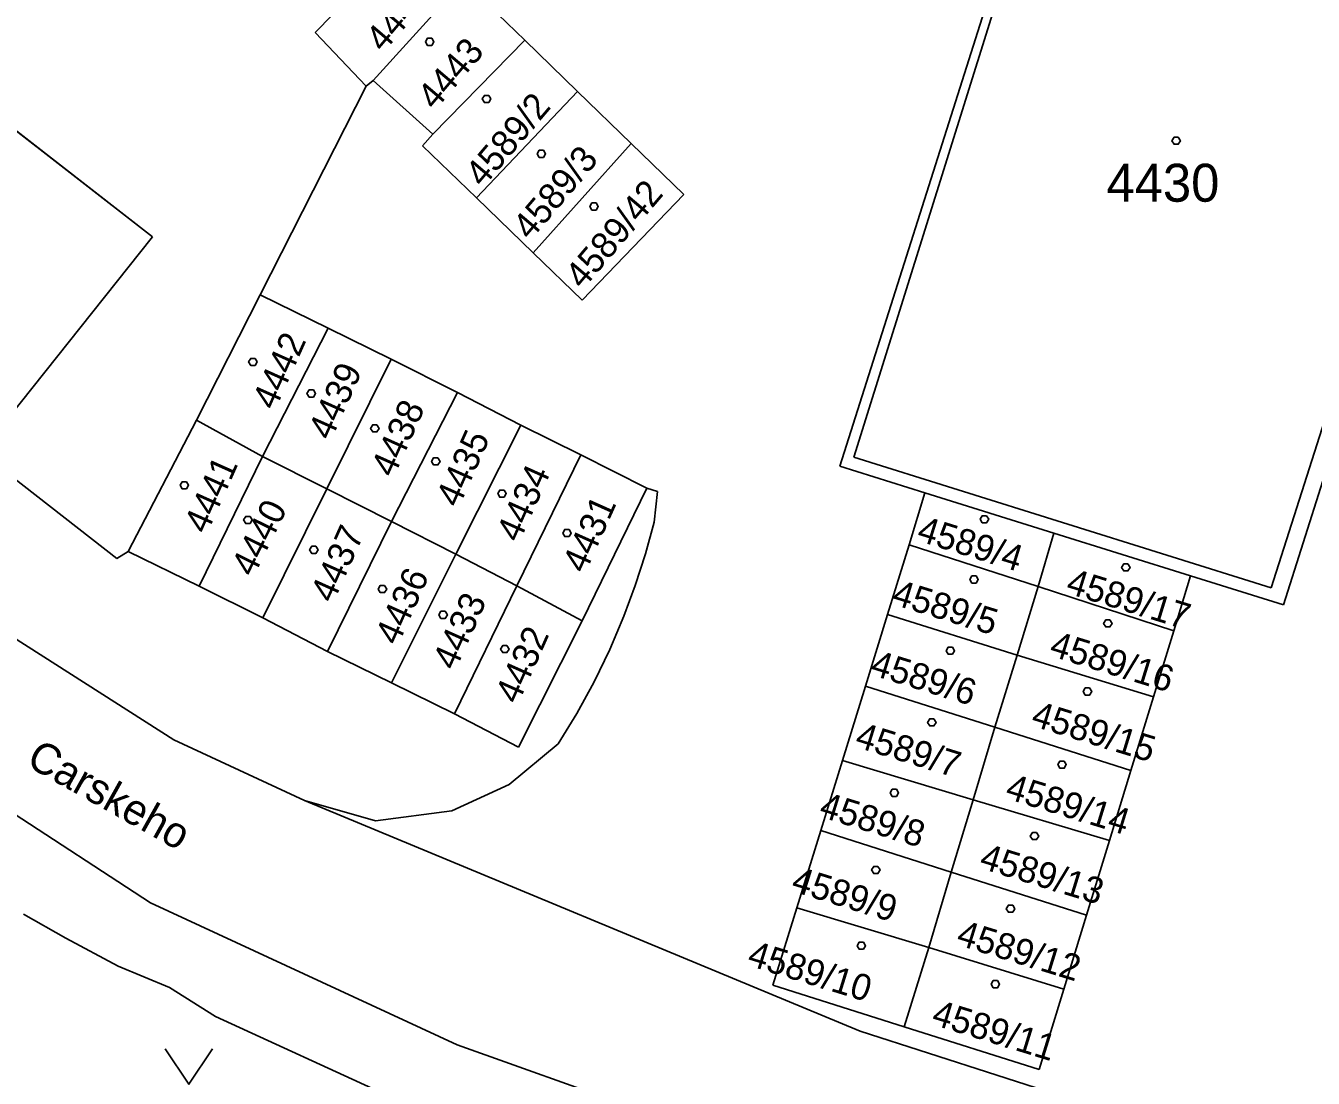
# Model space of a CAD drawing. Extents: x -263587 to -261993, y -1238795 to -1236748.
# Drawn here: x -262939.6 to -262885.3, y -1237619.9 to -1237575.5 of the extents above; entities that cross this region are included whole.
import ezdxf

# ---------------------------------------------------------------- set-up
doc = ezdxf.new("R2010")
doc.units = 0
doc.layers.add('Vrstva 1', color=7, linetype='Continuous')

msp = doc.modelspace()

# ---------------------------------------------------------------- linework, layer by layer
at = {"layer": 'Vrstva 1'}
for p, q in [((-262905.26, -1237594.1), (-262895.51, -1237563.36)), ((-262895.51, -1237563.36), (-262905.26, -1237594.1)), ((-262904.66, -1237593.72), (-262895.36, -1237563.95)), ((-262934.23, -1237584.43), (-262951.94, -1237570.67)), ((-262951.94, -1237570.67), (-262934.23, -1237584.43)), ((-262927.38, -1237575.82), (-262923.23, -1237571.6)), ((-262923.23, -1237571.6), (-262927.38, -1237575.82)), ((-262924.93, -1237577.84), (-262921.12, -1237573.65)), ((-262921.12, -1237573.65), (-262924.93, -1237577.84)), ((-262921.12, -1237573.65), (-262918.54, -1237576.14)), ((-262918.54, -1237576.14), (-262921.12, -1237573.65)), ((-262925.23, -1237578.08), (-262927.38, -1237575.82)), ((-262927.38, -1237575.82), (-262925.23, -1237578.08)), ((-262922.42, -1237580.11), (-262918.54, -1237576.14)), ((-262918.54, -1237576.14), (-262922.42, -1237580.11)), ((-262918.54, -1237576.14), (-262916.31, -1237578.31)), ((-262916.31, -1237578.31), (-262918.54, -1237576.14)), ((-262924.93, -1237577.84), (-262925.23, -1237578.08)), ((-262925.23, -1237578.08), (-262924.93, -1237577.84)), ((-262922.42, -1237580.11), (-262924.93, -1237577.84)), ((-262924.93, -1237577.84), (-262922.42, -1237580.11)), ((-262925.23, -1237578.08), (-262929.7, -1237586.87)), ((-262929.7, -1237586.87), (-262925.23, -1237578.08)), ((-262920.57, -1237582.79), (-262916.31, -1237578.31)), ((-262916.31, -1237578.31), (-262920.57, -1237582.79)), ((-262916.31, -1237578.31), (-262914.05, -1237580.5)), ((-262914.05, -1237580.5), (-262916.31, -1237578.31)), ((-262922.85, -1237580.59), (-262922.42, -1237580.11)), ((-262922.42, -1237580.11), (-262922.85, -1237580.59)), ((-262920.57, -1237582.79), (-262922.85, -1237580.59)), ((-262922.85, -1237580.59), (-262920.57, -1237582.79)), ((-262914.05, -1237580.5), (-262918.18, -1237585.11)), ((-262918.18, -1237585.11), (-262914.05, -1237580.5)), ((-262914.05, -1237580.5), (-262911.83, -1237582.65)), ((-262911.83, -1237582.65), (-262914.05, -1237580.5)), ((-262881.34, -1237581.26), (-262887.08, -1237599.22)), ((-262880.91, -1237582.08), (-262886.55, -1237599.94)), ((-262886.55, -1237599.94), (-262880.91, -1237582.08)), ((-262918.18, -1237585.11), (-262920.57, -1237582.79)), ((-262920.57, -1237582.79), (-262918.18, -1237585.11)), ((-262911.83, -1237582.65), (-262916.12, -1237587.1)), ((-262916.12, -1237587.1), (-262911.83, -1237582.65)), ((-262941.47, -1237593.51), (-262934.23, -1237584.43)), ((-262934.23, -1237584.43), (-262941.47, -1237593.51)), ((-262916.12, -1237587.1), (-262918.18, -1237585.11)), ((-262918.18, -1237585.11), (-262916.12, -1237587.1)), ((-262932.38, -1237592.15), (-262929.7, -1237586.87)), ((-262929.7, -1237586.87), (-262932.38, -1237592.15)), ((-262929.7, -1237586.87), (-262926.83, -1237588.28)), ((-262926.83, -1237588.28), (-262929.7, -1237586.87)), ((-262929.59, -1237593.68), (-262926.83, -1237588.28)), ((-262926.83, -1237588.28), (-262929.59, -1237593.68)), ((-262926.83, -1237588.28), (-262924.17, -1237589.59)), ((-262924.17, -1237589.59), (-262926.83, -1237588.28)), ((-262926.88, -1237595.05), (-262924.17, -1237589.59)), ((-262924.17, -1237589.59), (-262926.88, -1237595.05)), ((-262924.17, -1237589.59), (-262921.37, -1237590.99)), ((-262921.37, -1237590.99), (-262924.17, -1237589.59)), ((-262924.15, -1237596.42), (-262921.37, -1237590.99)), ((-262921.37, -1237590.99), (-262924.15, -1237596.42)), ((-262921.37, -1237590.99), (-262918.7, -1237592.36)), ((-262918.7, -1237592.36), (-262921.37, -1237590.99)), ((-262935.26, -1237597.69), (-262932.38, -1237592.15)), ((-262932.38, -1237592.15), (-262935.26, -1237597.69)), ((-262929.59, -1237593.68), (-262932.38, -1237592.15)), ((-262932.38, -1237592.15), (-262929.59, -1237593.68)), ((-262921.45, -1237597.8), (-262918.7, -1237592.36)), ((-262918.7, -1237592.36), (-262921.45, -1237597.8)), ((-262918.7, -1237592.36), (-262916.17, -1237593.61)), ((-262916.17, -1237593.61), (-262918.7, -1237592.36)), ((-262935.73, -1237597.99), (-262941.47, -1237593.51)), ((-262941.47, -1237593.51), (-262935.73, -1237597.99)), ((-262929.59, -1237593.68), (-262932.26, -1237599.15)), ((-262932.26, -1237599.15), (-262929.59, -1237593.68)), ((-262926.88, -1237595.05), (-262929.59, -1237593.68)), ((-262929.59, -1237593.68), (-262926.88, -1237595.05)), ((-262918.88, -1237599.14), (-262916.17, -1237593.61)), ((-262916.17, -1237593.61), (-262918.88, -1237599.14)), ((-262916.17, -1237593.61), (-262913.39, -1237595.02)), ((-262913.39, -1237595.02), (-262916.17, -1237593.61)), ((-262887.08, -1237599.22), (-262904.66, -1237593.72)), ((-262901.67, -1237595.22), (-262905.26, -1237594.1)), ((-262905.26, -1237594.1), (-262901.67, -1237595.22)), ((-262929.58, -1237600.49), (-262926.88, -1237595.05)), ((-262926.88, -1237595.05), (-262929.58, -1237600.49)), ((-262926.88, -1237595.05), (-262924.15, -1237596.42)), ((-262924.15, -1237596.42), (-262926.88, -1237595.05)), ((-262913.39, -1237595.02), (-262916.12, -1237600.61)), ((-262916.12, -1237600.61), (-262913.39, -1237595.02)), ((-262913.39, -1237595.02), (-262912.95, -1237595.16)), ((-262912.95, -1237595.16), (-262913.09, -1237596.45)), ((-262902.34, -1237597.41), (-262901.67, -1237595.22)), ((-262901.67, -1237595.22), (-262902.34, -1237597.41)), ((-262901.67, -1237595.22), (-262896.23, -1237596.92)), ((-262896.23, -1237596.92), (-262901.67, -1237595.22)), ((-262926.86, -1237601.9), (-262924.15, -1237596.42)), ((-262924.15, -1237596.42), (-262926.86, -1237601.9)), ((-262924.15, -1237596.42), (-262921.45, -1237597.8)), ((-262921.45, -1237597.8), (-262924.15, -1237596.42)), ((-262913.09, -1237596.45), (-262913.45, -1237597.79)), ((-262896.23, -1237596.92), (-262896.9, -1237599.16)), ((-262896.9, -1237599.16), (-262896.23, -1237596.92)), ((-262896.23, -1237596.92), (-262890.47, -1237598.72)), ((-262890.47, -1237598.72), (-262896.23, -1237596.92)), ((-262903.25, -1237600.35), (-262902.34, -1237597.41)), ((-262902.34, -1237597.41), (-262903.25, -1237600.35)), ((-262902.34, -1237597.41), (-262896.9, -1237599.16)), ((-262896.9, -1237599.16), (-262902.34, -1237597.41)), ((-262935.26, -1237597.69), (-262935.73, -1237597.99)), ((-262935.73, -1237597.99), (-262935.26, -1237597.69)), ((-262932.26, -1237599.15), (-262935.26, -1237597.69)), ((-262935.26, -1237597.69), (-262932.26, -1237599.15)), ((-262921.45, -1237597.8), (-262924.16, -1237603.22)), ((-262924.16, -1237603.22), (-262921.45, -1237597.8)), ((-262921.45, -1237597.8), (-262918.88, -1237599.14)), ((-262918.88, -1237599.14), (-262921.45, -1237597.8)), ((-262913.45, -1237597.79), (-262913.88, -1237599.12)), ((-262929.58, -1237600.49), (-262932.26, -1237599.15)), ((-262932.26, -1237599.15), (-262929.58, -1237600.49)), ((-262918.88, -1237599.14), (-262921.5, -1237604.53)), ((-262921.5, -1237604.53), (-262918.88, -1237599.14)), ((-262918.88, -1237599.14), (-262916.12, -1237600.61)), ((-262916.12, -1237600.61), (-262918.88, -1237599.14)), ((-262913.88, -1237599.12), (-262914.36, -1237600.42)), ((-262896.9, -1237599.16), (-262897.78, -1237602.06)), ((-262897.78, -1237602.06), (-262896.9, -1237599.16)), ((-262896.9, -1237599.16), (-262891.18, -1237601.03)), ((-262891.18, -1237601.03), (-262896.9, -1237599.16)), ((-262890.47, -1237598.72), (-262891.18, -1237601.03)), ((-262891.18, -1237601.03), (-262890.47, -1237598.72)), ((-262886.55, -1237599.94), (-262890.47, -1237598.72)), ((-262890.47, -1237598.72), (-262886.55, -1237599.94)), ((-262933.33, -1237605.63), (-262942.87, -1237599.55)), ((-262942.87, -1237599.55), (-262933.33, -1237605.63)), ((-262926.86, -1237601.9), (-262929.58, -1237600.49)), ((-262929.58, -1237600.49), (-262926.86, -1237601.9)), ((-262916.12, -1237600.61), (-262918.8, -1237605.94)), ((-262918.8, -1237605.94), (-262916.12, -1237600.61)), ((-262914.36, -1237600.42), (-262914.95, -1237601.82)), ((-262904.18, -1237603.37), (-262903.25, -1237600.35)), ((-262903.25, -1237600.35), (-262904.18, -1237603.37)), ((-262903.25, -1237600.35), (-262897.78, -1237602.06)), ((-262897.78, -1237602.06), (-262903.25, -1237600.35)), ((-262891.18, -1237601.03), (-262892.03, -1237603.82)), ((-262892.03, -1237603.82), (-262891.18, -1237601.03)), ((-262914.95, -1237601.82), (-262915.61, -1237603.18)), ((-262924.16, -1237603.22), (-262926.86, -1237601.9)), ((-262926.86, -1237601.9), (-262924.16, -1237603.22)), ((-262897.78, -1237602.06), (-262898.72, -1237605.09)), ((-262898.72, -1237605.09), (-262897.78, -1237602.06)), ((-262897.78, -1237602.06), (-262892.03, -1237603.82)), ((-262892.03, -1237603.82), (-262897.78, -1237602.06)), ((-262921.5, -1237604.53), (-262924.16, -1237603.22)), ((-262924.16, -1237603.22), (-262921.5, -1237604.53)), ((-262915.61, -1237603.18), (-262916.34, -1237604.51)), ((-262905.15, -1237606.5), (-262904.18, -1237603.37)), ((-262904.18, -1237603.37), (-262905.15, -1237606.5)), ((-262898.72, -1237605.09), (-262904.18, -1237603.37)), ((-262904.18, -1237603.37), (-262898.72, -1237605.09)), ((-262892.03, -1237603.82), (-262892.99, -1237606.92)), ((-262892.99, -1237606.92), (-262892.03, -1237603.82)), ((-262918.8, -1237605.94), (-262921.5, -1237604.53)), ((-262921.5, -1237604.53), (-262918.8, -1237605.94)), ((-262916.34, -1237604.51), (-262917.13, -1237605.8)), ((-262898.72, -1237605.09), (-262899.63, -1237608.16)), ((-262899.63, -1237608.16), (-262898.72, -1237605.09)), ((-262898.72, -1237605.09), (-262892.99, -1237606.92)), ((-262892.99, -1237606.92), (-262898.72, -1237605.09)), ((-262927.83, -1237608.18), (-262933.33, -1237605.63)), ((-262933.33, -1237605.63), (-262927.83, -1237608.18)), ((-262917.13, -1237605.8), (-262919.19, -1237607.51)), ((-262906.06, -1237609.45), (-262905.15, -1237606.5)), ((-262905.15, -1237606.5), (-262906.06, -1237609.45)), ((-262899.63, -1237608.16), (-262905.15, -1237606.5)), ((-262905.15, -1237606.5), (-262899.63, -1237608.16)), ((-262892.99, -1237606.92), (-262893.89, -1237609.86)), ((-262893.89, -1237609.86), (-262892.99, -1237606.92)), ((-262919.19, -1237607.51), (-262921.62, -1237608.61)), ((-262904.4, -1237617.9), (-262927.83, -1237608.18)), ((-262927.83, -1237608.18), (-262904.4, -1237617.9)), ((-262924.83, -1237609.04), (-262927.83, -1237608.18)), ((-262899.63, -1237608.16), (-262900.57, -1237611.2)), ((-262900.57, -1237611.2), (-262899.63, -1237608.16)), ((-262899.63, -1237608.16), (-262893.89, -1237609.86)), ((-262893.89, -1237609.86), (-262899.63, -1237608.16)), ((-262934.31, -1237612.49), (-262940.43, -1237608.51)), ((-262921.62, -1237608.61), (-262924.83, -1237609.04)), ((-262907.07, -1237612.7), (-262906.06, -1237609.45)), ((-262906.06, -1237609.45), (-262907.07, -1237612.7)), ((-262900.57, -1237611.2), (-262906.06, -1237609.45)), ((-262906.06, -1237609.45), (-262900.57, -1237611.2)), ((-262893.89, -1237609.86), (-262894.86, -1237613.02)), ((-262894.86, -1237613.02), (-262893.89, -1237609.86)), ((-262900.57, -1237611.2), (-262901.51, -1237614.38)), ((-262901.51, -1237614.38), (-262900.57, -1237611.2)), ((-262900.57, -1237611.2), (-262894.86, -1237613.02)), ((-262894.86, -1237613.02), (-262900.57, -1237611.2)), ((-262921.39, -1237618.48), (-262934.31, -1237612.49)), ((-262908.08, -1237615.97), (-262907.07, -1237612.7)), ((-262907.07, -1237612.7), (-262908.08, -1237615.97)), ((-262901.51, -1237614.38), (-262907.07, -1237612.7)), ((-262907.07, -1237612.7), (-262901.51, -1237614.38)), ((-262939.67, -1237612.97), (-262937.88, -1237613.98)), ((-262937.88, -1237613.98), (-262939.67, -1237612.97)), ((-262894.86, -1237613.02), (-262895.82, -1237616.13)), ((-262895.82, -1237616.13), (-262894.86, -1237613.02)), ((-262937.88, -1237613.98), (-262935.68, -1237615.16)), ((-262935.68, -1237615.16), (-262937.88, -1237613.98)), ((-262901.51, -1237614.38), (-262902.54, -1237617.72)), ((-262902.54, -1237617.72), (-262901.51, -1237614.38)), ((-262901.51, -1237614.38), (-262895.82, -1237616.13)), ((-262895.82, -1237616.13), (-262901.51, -1237614.38)), ((-262935.68, -1237615.16), (-262933.52, -1237616.06)), ((-262933.52, -1237616.06), (-262935.68, -1237615.16)), ((-262902.54, -1237617.72), (-262908.08, -1237615.97)), ((-262908.08, -1237615.97), (-262902.54, -1237617.72)), ((-262933.52, -1237616.06), (-262931.58, -1237617.28)), ((-262931.58, -1237617.28), (-262933.52, -1237616.06)), ((-262895.82, -1237616.13), (-262896.86, -1237619.51)), ((-262896.86, -1237619.51), (-262895.82, -1237616.13)), ((-262931.58, -1237617.28), (-262924.29, -1237620.62)), ((-262924.29, -1237620.62), (-262931.58, -1237617.28)), ((-262895.76, -1237620.68), (-262904.4, -1237617.9)), ((-262904.4, -1237617.9), (-262895.76, -1237620.68)), ((-262896.86, -1237619.51), (-262902.54, -1237617.72)), ((-262902.54, -1237617.72), (-262896.86, -1237619.51)), ((-262902.82, -1237625.08), (-262921.39, -1237618.48))]:
    msp.add_line(p, q, dxfattribs=at)
for points in [[(-262922.46, -1237576.06), (-262922.37, -1237576.21), (-262922.46, -1237576.36), (-262922.64, -1237576.36), (-262922.73, -1237576.21), (-262922.64, -1237576.06)], [(-262920.06, -1237578.47), (-262919.97, -1237578.62), (-262920.06, -1237578.77), (-262920.24, -1237578.77), (-262920.33, -1237578.62), (-262920.24, -1237578.47)], [(-262890.99, -1237580.23), (-262890.9, -1237580.38), (-262890.99, -1237580.53), (-262891.17, -1237580.53), (-262891.26, -1237580.38), (-262891.17, -1237580.23)], [(-262917.75, -1237580.78), (-262917.66, -1237580.93), (-262917.75, -1237581.08), (-262917.93, -1237581.08), (-262918.02, -1237580.93), (-262917.93, -1237580.78)], [(-262915.53, -1237583), (-262915.44, -1237583.15), (-262915.53, -1237583.3), (-262915.71, -1237583.3), (-262915.8, -1237583.15), (-262915.71, -1237583)], [(-262929.91, -1237589.55), (-262929.82, -1237589.7), (-262929.91, -1237589.85), (-262930.09, -1237589.85), (-262930.18, -1237589.7), (-262930.09, -1237589.55)], [(-262927.45, -1237590.88), (-262927.36, -1237591.03), (-262927.45, -1237591.18), (-262927.63, -1237591.18), (-262927.72, -1237591.03), (-262927.63, -1237590.88)], [(-262924.77, -1237592.35), (-262924.68, -1237592.5), (-262924.77, -1237592.65), (-262924.95, -1237592.65), (-262925.04, -1237592.5), (-262924.95, -1237592.35)], [(-262922.2, -1237593.74), (-262922.11, -1237593.89), (-262922.2, -1237594.04), (-262922.38, -1237594.04), (-262922.47, -1237593.89), (-262922.38, -1237593.74)], [(-262932.8, -1237594.75), (-262932.71, -1237594.9), (-262932.8, -1237595.05), (-262932.98, -1237595.05), (-262933.07, -1237594.9), (-262932.98, -1237594.75)], [(-262919.41, -1237595.1), (-262919.32, -1237595.25), (-262919.41, -1237595.4), (-262919.59, -1237595.4), (-262919.68, -1237595.25), (-262919.59, -1237595.1)], [(-262930.12, -1237596.21), (-262930.03, -1237596.36), (-262930.12, -1237596.51), (-262930.3, -1237596.51), (-262930.39, -1237596.36), (-262930.3, -1237596.21)], [(-262899.07, -1237596.18), (-262898.98, -1237596.33), (-262899.07, -1237596.48), (-262899.25, -1237596.48), (-262899.34, -1237596.33), (-262899.25, -1237596.18)], [(-262916.67, -1237596.76), (-262916.58, -1237596.91), (-262916.67, -1237597.06), (-262916.85, -1237597.06), (-262916.94, -1237596.91), (-262916.85, -1237596.76)], [(-262927.34, -1237597.47), (-262927.25, -1237597.62), (-262927.34, -1237597.77), (-262927.52, -1237597.77), (-262927.61, -1237597.62), (-262927.52, -1237597.47)], [(-262893.11, -1237598.21), (-262893.02, -1237598.36), (-262893.11, -1237598.51), (-262893.29, -1237598.51), (-262893.38, -1237598.36), (-262893.29, -1237598.21)], [(-262924.45, -1237599.12), (-262924.36, -1237599.27), (-262924.45, -1237599.42), (-262924.63, -1237599.42), (-262924.72, -1237599.27), (-262924.63, -1237599.12)], [(-262899.51, -1237598.72), (-262899.42, -1237598.87), (-262899.51, -1237599.02), (-262899.69, -1237599.02), (-262899.78, -1237598.87), (-262899.69, -1237598.72)], [(-262921.89, -1237600.21), (-262921.8, -1237600.36), (-262921.89, -1237600.51), (-262922.07, -1237600.51), (-262922.16, -1237600.36), (-262922.07, -1237600.21)], [(-262893.87, -1237600.57), (-262893.78, -1237600.72), (-262893.87, -1237600.87), (-262894.05, -1237600.87), (-262894.14, -1237600.72), (-262894.05, -1237600.57)], [(-262919.29, -1237601.65), (-262919.2, -1237601.8), (-262919.29, -1237601.95), (-262919.47, -1237601.95), (-262919.56, -1237601.8), (-262919.47, -1237601.65)], [(-262900.51, -1237601.72), (-262900.42, -1237601.87), (-262900.51, -1237602.02), (-262900.69, -1237602.02), (-262900.78, -1237601.87), (-262900.69, -1237601.72)], [(-262894.73, -1237603.44), (-262894.64, -1237603.59), (-262894.73, -1237603.74), (-262894.91, -1237603.74), (-262895, -1237603.59), (-262894.91, -1237603.44)], [(-262901.29, -1237604.74), (-262901.2, -1237604.89), (-262901.29, -1237605.04), (-262901.47, -1237605.04), (-262901.56, -1237604.89), (-262901.47, -1237604.74)], [(-262895.8, -1237606.52), (-262895.71, -1237606.67), (-262895.8, -1237606.82), (-262895.98, -1237606.82), (-262896.07, -1237606.67), (-262895.98, -1237606.52)], [(-262902.87, -1237607.71), (-262902.78, -1237607.86), (-262902.87, -1237608.01), (-262903.05, -1237608.01), (-262903.14, -1237607.86), (-262903.05, -1237607.71)], [(-262896.96, -1237609.53), (-262896.87, -1237609.68), (-262896.96, -1237609.83), (-262897.14, -1237609.83), (-262897.23, -1237609.68), (-262897.14, -1237609.53)], [(-262903.65, -1237610.96), (-262903.56, -1237611.11), (-262903.65, -1237611.26), (-262903.83, -1237611.26), (-262903.92, -1237611.11), (-262903.83, -1237610.96)], [(-262897.97, -1237612.59), (-262897.88, -1237612.74), (-262897.97, -1237612.89), (-262898.15, -1237612.89), (-262898.24, -1237612.74), (-262898.15, -1237612.59)], [(-262904.26, -1237614.15), (-262904.17, -1237614.3), (-262904.26, -1237614.45), (-262904.44, -1237614.45), (-262904.53, -1237614.3), (-262904.44, -1237614.15)], [(-262898.61, -1237615.77), (-262898.52, -1237615.92), (-262898.61, -1237616.07), (-262898.79, -1237616.07), (-262898.88, -1237615.92), (-262898.79, -1237615.77)]]:
    msp.add_lwpolyline(points, close=True, dxfattribs=at)
msp.add_lwpolyline([(-262933.7, -1237618.64), (-262932.7, -1237620.14), (-262931.7, -1237618.64)], dxfattribs=at)

# ---------------------------------------------------------------- texts
for s, height, rotation, p in [('4446', 1.1, 49.6181, (-262924.503, -1237576.701)), ('4443', 1.1, 49.6181, (-262922.324, -1237579.138)), ('4589/2', 1.1, 49.6181, (-262920.307, -1237582.39)), ('4589/3', 1.1, 49.6181, (-262918.307, -1237584.62)), ('4589/42', 1.1, 49.6181, (-262916.097, -1237586.686)), ('4442', 1.1, 65.8901, (-262929.068, -1237591.776)), ('4439', 1.1, 65.8901, (-262926.71, -1237593.05)), ('4438', 1.1, 65.8901, (-262924.068, -1237594.616)), ('4435', 1.1, 65.8901, (-262921.328, -1237595.886)), ('4441', 1.1, 65.8901, (-262931.945, -1237596.997)), ('4434', 1.1, 65.8901, (-262918.778, -1237597.356)), ('4440', 1.1, 63.7129, (-262929.979, -1237598.807)), ('4431', 1.1, 65.8901, (-262915.995, -1237598.657)), ('4589/4', 1.1, 342.8579, (-262902.06, -1237597.216)), ('4437', 1.1, 65.8901, (-262926.618, -1237599.906)), ('4436', 1.1, 65.8901, (-262923.891, -1237601.693)), ('4589/17', 1.1, 342.8579, (-262895.774, -1237599.423)), ('4589/5', 1.1, 342.8579, (-262903.11, -1237599.896)), ('4433', 1.1, 65.8901, (-262921.468, -1237602.746)), ('4432', 1.1, 65.8901, (-262918.828, -1237604.166)), ('4589/16', 1.1, 342.8579, (-262896.473, -1237602.064)), ('4589/6', 1.1, 342.8579, (-262904.019, -1237602.867)), ('4589/15', 1.1, 342.8579, (-262897.244, -1237605.013)), ('4589/7', 1.1, 342.8579, (-262904.67, -1237605.906)), ('Carskeho', 1.3, 330.7685, (-262939.611, -1237606.685)), ('4589/14', 1.1, 342.8579, (-262898.334, -1237608.073)), ('4589/8', 1.1, 342.8579, (-262906.18, -1237608.846)), ('4589/13', 1.1, 342.8579, (-262899.424, -1237611.013)), ('4589/9', 1.1, 342.8579, (-262907.355, -1237611.985)), ('4589/12', 1.1, 342.8579, (-262900.394, -1237614.243)), ('4589/10', 1.1, 342.8579, (-262909.21, -1237615.109)), ('4589/11', 1.1, 342.8579, (-262901.44, -1237617.601))]:
    msp.add_text(s, height=height, rotation=rotation, dxfattribs=at).set_placement(p)
msp.add_text('4430', height=1.6, dxfattribs=at).set_placement((-262894.017, -1237582.95))

doc.saveas('drawing.dxf')
